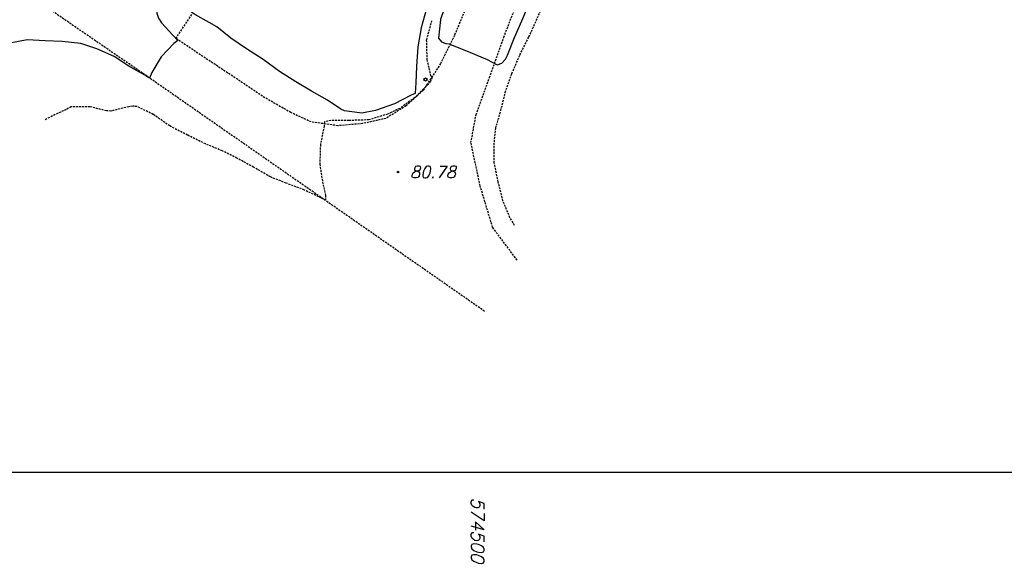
# Model space of a CAD drawing. Extents: x 573479 to 574989, y 161926 to 163436.
# Tile 332 of 656: x 574442 to 574566, y 161926 to 161993. Entities that reach past the tile are written whole.
import ezdxf
from ezdxf.enums import TextEntityAlignment as Align

# ---------------------------------------------------------------- set-up
doc = ezdxf.new("R2010")
doc.units = 0
doc.linetypes.add('DOT', pattern=[0.25, 0, -0.25])
doc.linetypes.add('HIDDEN', pattern=[0.375, 0.25, -0.125])
for name, color, linetype in [('11', 7, 'CONTINUOUS'), ('12', 7, 'CONTINUOUS'), ('2', 7, 'CONTINUOUS'), ('20', 7, 'CONTINUOUS'), ('5', 7, 'CONTINUOUS'), ('53', 7, 'CONTINUOUS')]:
    doc.layers.add(name, color=color, linetype=linetype)
doc.styles.add('ITALICT', font='ITALICT', dxfattribs={"height": 0.2})

# ---------------------------------------------------------------- blocks, each defined once
blk = doc.blocks.new('KOTB')
at = {"layer": '20', "color": 30, "linetype": 'CONTINUOUS'}
blk.add_circle((0, 0), 0.1, dxfattribs=at)
blk = doc.blocks.new('K40')
at = {"layer": '2', "color": 7, "linetype": 'CONTINUOUS'}
blk.add_circle((0, 0), 0.2, dxfattribs=at)

msp = doc.modelspace()

# ---------------------------------------------------------------- linework, layer by layer
at = {"layer": '11', "color": 1, "linetype": 'CONTINUOUS', "extrusion": (6.77458e-05, -1.13548e-05, 1)}
msp.add_lwpolyline([(574579.182614, 162090.552153), (574577.789614, 162092.335153), (574576.209614, 162093.145153), (574575.709614, 162093.154153), (574573.377614, 162092.832153), (574572.258614, 162092.615153), (574570.112614, 162091.665153), (574567.807614, 162090.762153), (574565.577614, 162089.727153), (574563.767614, 162088.405153), (574562.526614, 162086.531153), (574560.855614, 162084.664153), (574558.986614, 162082.874153), (574557.053614, 162081.217153), (574555.114614, 162079.400153), (574553.393614, 162077.534153), (574551.767614, 162075.525153), (574550.108614, 162073.708153), (574548.412614, 162071.731153), (574546.974614, 162069.665153), (574545.730614, 162067.722153), (574544.145614, 162065.751153), (574542.467614, 162063.694153), (574541.256614, 162062.100153), (574540.055614, 162060.495153), (574538.901614, 162058.808153), (574537.651614, 162057.235153), (574536.337614, 162055.554153), (574534.946614, 162053.946153), (574533.645614, 162052.335153), (574532.015614, 162050.226153), (574530.780614, 162048.523153), (574529.545614, 162046.819153), (574528.241614, 162045.138153), (574526.977614, 162043.445153), (574525.674614, 162041.774153), (574524.418614, 162040.041153), (574523.184614, 162038.367153), (574521.896614, 162036.576153), (574520.573614, 162034.925153), (574519.241614, 162033.295153), (574517.874614, 162031.517153), (574516.509614, 162029.808153), (574515.182614, 162028.048153), (574513.887614, 162026.356153), (574512.547614, 162024.767153), (574511.184614, 162023.118153), (574509.851614, 162021.458153), (574508.528614, 162019.797153), (574507.165614, 162018.148153), (574505.926614, 162016.335153), (574504.728614, 162014.520153), (574503.583614, 162012.823153), (574502.290614, 162010.891153), (574500.904614, 162009.163153), (574499.452614, 162007.538153), (574498.274614, 162005.752153), (574497.042614, 162003.578153), (574495.906614, 162001.320153), (574495.141614, 161999.079153), (574494.293614, 161996.760153), (574493.539614, 161994.548153), (574492.893614, 161992.282153), (574492.474614, 161989.917153), (574492.299614, 161987.423153), (574492.222614, 161985.366153), (574492.150614, 161984.008153), (574491.643614, 161983.807153), (574489.520614, 161982.707153), (574487.148614, 161981.867153), (574485.426614, 161981.562153), (574483.255614, 161981.824153), (574482.794614, 161982.061153), (574481.096614, 161983.186153), (574479.089614, 161984.322153), (574477.142614, 161985.476153), (574475.092614, 161986.804153), (574473.008614, 161988.293153), (574470.938614, 161989.642153), (574468.949614, 161991.007153), (574467.182614, 161992.405153), (574466.233614, 161992.981153), (574464.431614, 161993.989153), (574462.541614, 161995.321153), (574460.740614, 161996.639153), (574460.202614, 161996.950153), (574459.912614, 161996.411153), (574459.753614, 161995.916153), (574459.560614, 161994.783153), (574459.656614, 161994.150153), (574459.872614, 161993.521153), (574460.230614, 161992.938153), (574461.642614, 161991.384153), (574462.265614, 161990.680153), (574461.782614, 161990.318153), (574460.178614, 161988.649153), (574459.023614, 161986.672153), (574458.725614, 161985.943153), (574458.149614, 161986.315153), (574456.102614, 161987.462153), (574454.279614, 161988.702153), (574452.113614, 161989.634153), (574450.069614, 161990.331153), (574447.717614, 161990.560153), (574445.610614, 161990.640153), (574443.315614, 161990.787153), (574441.149614, 161990.379153), (574438.993614, 161989.700153), (574437.037614, 161988.784153), (574435.099614, 161987.507153), (574433.253614, 161986.056153), (574431.566614, 161984.300153), (574431.472614, 161984.193153)], dxfattribs=at)
at = {"layer": '12', "color": 30, "linetype": 'CONTINUOUS', "extrusion": (3.97708e-05, 1.11423e-05, 1)}
msp.add_lwpolyline([(574577.514462, 162089.820147), (574575.657462, 162091.230147), (574574.570462, 162091.562147), (574572.339462, 162091.286147), (574570.145462, 162090.409147), (574567.984462, 162089.340147), (574566.157462, 162088.119147), (574564.303462, 162086.439147), (574562.609462, 162084.762147), (574560.757462, 162082.852147), (574559.400462, 162081.373147), (574558.004462, 162079.885147), (574556.543462, 162078.280147), (574555.047462, 162076.806147), (574553.590462, 162075.311147), (574552.160462, 162073.755147), (574550.753462, 162072.248147), (574549.420462, 162070.598147), (574548.118462, 162068.947147), (574546.850462, 162067.174147), (574545.626462, 162065.480147), (574544.467462, 162063.663147), (574543.268462, 162061.858147), (574542.130462, 162060.051147), (574540.953462, 162058.285147), (574539.686462, 162056.542147), (574538.337462, 162054.723147), (574536.921462, 162052.996147), (574535.430462, 162051.112147), (574534.031462, 162049.305147), (574532.633462, 162047.507147), (574531.227462, 162045.770147), (574529.797462, 162043.933147), (574528.378462, 162042.117147), (574526.895461, 162040.202147), (574525.507461, 162038.424147), (574524.149461, 162036.615147), (574522.778461, 162034.767147), (574521.448462, 162032.917147), (574520.049462, 162031.109147), (574518.627462, 162029.192147), (574517.274462, 162027.293147), (574515.910462, 162025.604147), (574514.474462, 162023.868147), (574513.011462, 162022.213147), (574511.586462, 162020.497147), (574510.201461, 162018.789147), (574508.846461, 162017.069147), (574507.461461, 162015.361147), (574506.123461, 162013.591147), (574504.893461, 162011.728147), (574503.725461, 162009.941147), (574502.705461, 162008.109147), (574501.589461, 162006.371147), (574500.480461, 162004.563147), (574499.148461, 162002.393147), (574497.973461, 162000.156147), (574496.958461, 161997.914147), (574496.148461, 161995.804147), (574495.325461, 161993.335147), (574495.086461, 161990.983147), (574495.459461, 161990.549147), (574495.980461, 161990.309147), (574496.479461, 161990.261147), (574496.715461, 161990.172147), (574499.119461, 161989.200147), (574501.186461, 161988.322147), (574502.471461, 161987.653147), (574503.038461, 161987.832147), (574503.488461, 161988.355147), (574503.757461, 161988.855147), (574504.641461, 161991.072147), (574505.551461, 161993.188147), (574506.581461, 161995.540147), (574507.473461, 161997.446147), (574508.413461, 161999.291147), (574509.286461, 162001.219147), (574510.159461, 162003.146147), (574511.083461, 162005.092147), (574511.997461, 162007.048147), (574512.962461, 162009.022147), (574514.145462, 162010.937147), (574515.474462, 162012.748147), (574516.910462, 162014.494147), (574518.395462, 162016.208147), (574519.842462, 162017.954147), (574521.314462, 162019.588147), (574522.833461, 162021.411147), (574524.291461, 162023.197147), (574525.741461, 162025.042147), (574527.271461, 162026.875147), (574528.803461, 162028.777147), (574530.364461, 162030.639147), (574532.016462, 162032.527147), (574533.639462, 162034.436147), (574535.386462, 162036.200147), (574537.094462, 162037.996147), (574538.837462, 162039.901147), (574540.511462, 162041.848147), (574542.066462, 162043.839147), (574543.712462, 162045.828147), (574545.336462, 162047.767147), (574546.989462, 162049.685147), (574548.669462, 162051.541147), (574550.164462, 162053.495147), (574551.814462, 162055.343147), (574553.365462, 162057.215147), (574554.954462, 162059.026147), (574556.574462, 162060.865147), (574558.040462, 162062.590147), (574559.597462, 162064.361147), (574561.082462, 162066.066147), (574562.305462, 162067.740147), (574563.759462, 162069.405147), (574565.242462, 162070.809147), (574567.095462, 162072.720147), (574568.668462, 162074.121147), (574570.540462, 162075.750147), (574572.682462, 162077.099147), (574574.573462, 162078.168147), (574576.842462, 162079.183147), (574578.819462, 162080.418147), (574579.513462, 162081.322147), (574579.672462, 162081.816147), (574579.742462, 162082.354147), (574579.774462, 162084.233147)], dxfattribs=at)
at = {"layer": '12', "color": 30, "linetype": 'HIDDEN', "extrusion": (5.47474e-05, 1.85252e-05, 1)}
msp.add_lwpolyline([(574504.646884, 161967.430783), (574504.062884, 161968.392783), (574503.182884, 161970.516783), (574502.583884, 161972.909783), (574502.093884, 161975.288783), (574502.068884, 161977.540783), (574502.268884, 161979.663783), (574502.912884, 161981.879783), (574503.479884, 161984.168783), (574504.299884, 161986.537783), (574505.318884, 161988.889783), (574506.454884, 161991.147783), (574507.524884, 161993.537783), (574508.557884, 161995.979783), (574509.368884, 161997.839783), (574510.246884, 161999.656783), (574511.106884, 162001.494783), (574512.117884, 162003.346783), (574513.057884, 162005.211783), (574514.243884, 162007.206783), (574515.462884, 162009.281783), (574516.799884, 162011.311783), (574517.893884, 162013.270783), (574519.103884, 162015.104783), (574520.461884, 162016.894783), (574521.816884, 162018.613783), (574523.163884, 162020.642783), (574523.280884, 162020.818783)], dxfattribs=at)
at = {"layer": '12', "color": 30, "linetype": 'HIDDEN', "extrusion": (5.9147e-05, -3.19192e-05, 1)}
msp.add_lwpolyline([(574494.213746, 161993.186723), (574493.542746, 161990.771723), (574493.608746, 161988.288723), (574494.083746, 161986.310723), (574494.273746, 161986.042723), (574494.056746, 161985.581723), (574493.740746, 161985.172723), (574492.087746, 161983.505723), (574490.205746, 161982.155723), (574488.668746, 161981.433723), (574486.289746, 161980.703723), (574483.806746, 161980.627723), (574481.535746, 161980.623723), (574480.718746, 161980.444723), (574480.689746, 161979.925723), (574480.221746, 161977.602723), (574480.136746, 161975.115723), (574480.483746, 161972.911723), (574480.877746, 161971.166723), (574480.877746, 161970.635723), (574480.336746, 161970.866723), (574478.203746, 161971.877723), (574475.926746, 161972.743723), (574473.925746, 161973.529723), (574471.811746, 161974.749723), (574469.713746, 161975.889723), (574467.877746, 161976.809723), (574465.780746, 161977.678723), (574463.501746, 161978.775723), (574461.265746, 161979.950723), (574459.199746, 161981.388723), (574457.146746, 161982.386723), (574456.638746, 161982.435723), (574456.114746, 161982.345723), (574453.854746, 161981.820723), (574453.314746, 161981.841723), (574451.233746, 161982.360723), (574448.882746, 161982.349723), (574448.230746, 161982.013723), (574446.132746, 161981.022723), (574445.519746, 161980.685723)], dxfattribs=at)
at = {"layer": '5', "color": 7, "linetype": 'CONTINUOUS'}
msp.add_lwpolyline([(573479.135, 163436.383), (573479.135, 161936.383), (574979.135, 161936.383), (574979.135, 163436.383)], close=True, dxfattribs=at)
at = {"layer": '53', "color": 1, "linetype": 'HIDDEN'}
for p, q in [((574426.418, 162008.247, 679.146), (574457.896, 161986.591, 680.155)), ((574503.288, 161991.115, 681.143), (574505.74, 161997.484, 681.292)), ((574499.344, 161996.803, 681.192), (574497.066, 161991.318, 680.933)), ((574462.044, 161990.952, 680.063), (574464.197, 161994.202, 680.142)), ((574497.066, 161991.318, 680.933), (574495.343, 161987.802, 680.873)), ((574501.495, 161986.032, 681.019), (574503.288, 161991.115, 681.143)), ((574473.244, 161983.487, 680.302), (574462.044, 161990.952, 680.063)), ((574495.343, 161987.802, 680.873), (574493.134, 161984.405, 680.837)), ((574457.896, 161986.591, 680.155), (574500.913, 161956.617, 680.474)), ((574499.799, 161981.365, 680.913), (574501.495, 161986.032, 681.019)), ((574493.134, 161984.405, 680.837), (574491.001, 161982.485, 680.717)), ((574476.505, 161981.623, 680.388), (574473.244, 161983.487, 680.302)), ((574491.001, 161982.485, 680.717), (574488.48, 161980.9, 680.607)), ((574479.061, 161980.446, 680.494), (574476.505, 161981.623, 680.388)), ((574499.155, 161977.839, 680.873), (574499.799, 161981.365, 680.913)), ((574482.413, 161979.969, 680.548), (574479.061, 161980.446, 680.494)), ((574485.494, 161980.233, 680.581), (574482.413, 161979.969, 680.548)), ((574488.48, 161980.9, 680.607), (574485.494, 161980.233, 680.581)), ((574500.319, 161972.383, 680.733), (574499.155, 161977.839, 680.873)), ((574501.882, 161967.173, 680.634), (574500.319, 161972.383, 680.733)), ((574504.967, 161963.045, 680.474), (574501.882, 161967.173, 680.634))]:
    msp.add_line(p, q, dxfattribs=at)

# ---------------------------------------------------------------- block references
at = {"layer": '2', "color": 7, "linetype": 'CONTINUOUS'}
msp.add_blockref('K40', (574493.436, 161985.784, 684.811), dxfattribs=at)
at = {"layer": '20', "color": 30, "linetype": 'CONTINUOUS'}
msp.add_blockref('KOTB', (574489.975, 161974.142, 680.777), dxfattribs=at)

# ---------------------------------------------------------------- texts
at = {"layer": '20', "color": 30, "linetype": 'DOT', "style": 'ITALICT'}
msp.add_text('80.78', height=1.5, dxfattribs=at).set_placement((574491.475, 161974.142, 680.777), align=Align.MIDDLE_LEFT)
at = {"layer": '5', "color": 7, "linetype": 'CONTINUOUS', "style": 'ITALICT'}
msp.add_text('574500', height=1.6, rotation=270, dxfattribs=at).set_placement((574500, 161933.183, 359.084), align=Align.MIDDLE_LEFT)

doc.saveas('drawing.dxf')
